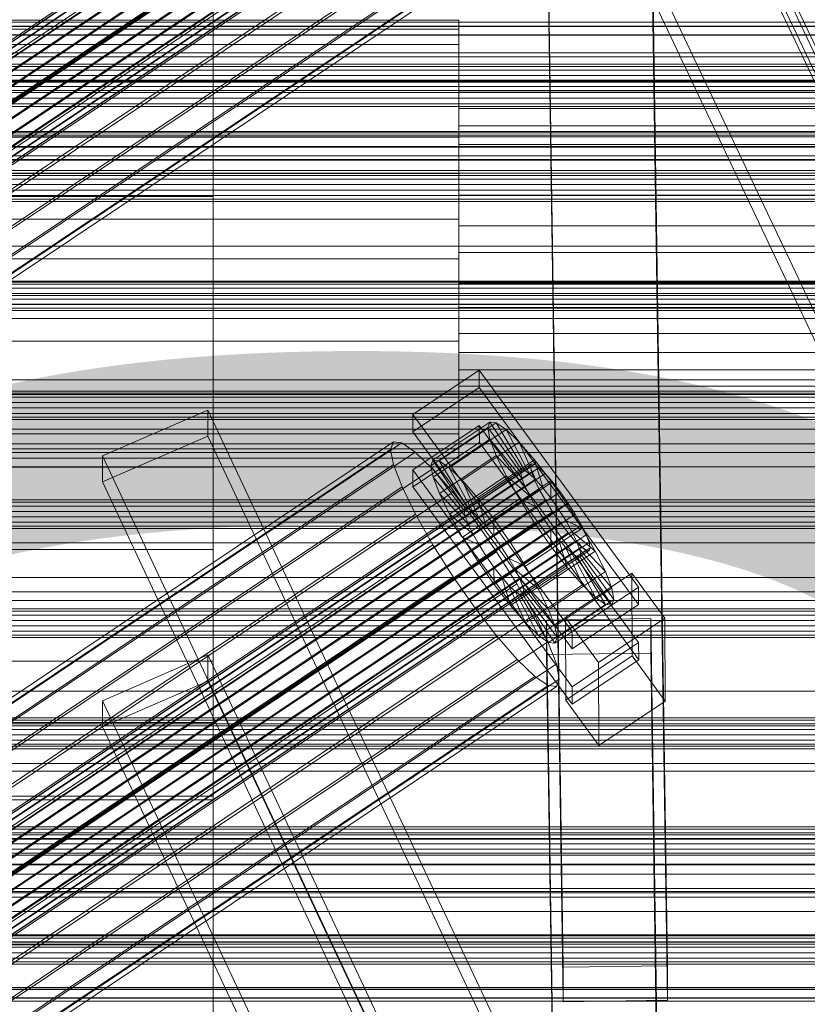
# Model space of a CAD drawing. Header units: millimetres. Extents: x -2233 to 65662, y -50530 to 6847.
# Tile 284 of 656: x 267 to 403, y -32882 to -32712. Entities that reach past the tile are written whole.
import ezdxf

# ---------------------------------------------------------------- set-up
doc = ezdxf.new("R2010")
doc.units = ezdxf.units.MM
for name, color, linetype, lineweight in [('COTAS_P', 1, 'Continuous', 0), ('frontal_C01', 7, 'Continuous', 0), ('frontal_C02', 7, 'Continuous', 0), ('frontal_C03', 7, 'Continuous', 0), ('frontal_C03-dry', 7, 'Continuous', 0), ('frontal_tolva', 7, 'Continuous', 0)]:
    doc.layers.add(name, color=color, linetype=linetype, lineweight=lineweight)
doc.dimstyles.new('R19_100', dxfattribs={"dimtxt": 250, "dimasz": 150, "dimexe": 150, "dimexo": 80, "dimgap": 100, "dimtad": 1, "dimtih": 1, "dimtoh": 1, "dimdsep": 46, "dimcen": 0.09, "dimadec": 0, "dimazin": 0, "dimtfac": 1, "dimtdec": 4, "dimtofl": 0, "dimtmove": 0, "dimatfit": 3, "dimfxl": 1, "dimtolj": 1, "dimtzin": 0, "dimarcsym": 0})

# ---------------------------------------------------------------- blocks, each defined once
blk = doc.blocks.new('DIM_R32_40')
at = {"layer": 'COTAS_P'}
for p, q in [((-150, -32200), (550, -32200)), ((550, -32200), (505, -32350)), ((550, -34800), (550, -32200)), ((550, -32200), (595, -32350)), ((550, -34800), (505, -34650)), ((550, -34800), (595, -34650)), ((-150, -34800), (550, -34800))]:
    blk.add_line(p, q, dxfattribs=at)
blk.add_text('2600 P', height=250, rotation=90, dxfattribs=at).set_placement((450, -33500))

msp = doc.modelspace()

# ---------------------------------------------------------------- linework, layer by layer
at = {"layer": 'frontal_C01'}
for p, q in [((300, -32664.906), (300, -32822.969)), ((300, -32846.952), (300, -32688.89)), ((280.886, -32787.451), (299.114, -32779.554)), ((299.114, -32779.554), (299.114, -32784.07)), ((299.114, -32779.554), (439.114, -33076.949)), ((299.114, -32784.07), (280.886, -32791.967)), ((439.114, -33081.465), (299.114, -32784.07)), ((280.886, -32791.967), (280.886, -32787.451)), ((420.886, -33084.846), (280.886, -32787.451)), ((420.886, -33089.362), (280.886, -32791.967)), ((280.886, -32829.789), (299.114, -32821.892)), ((299.114, -32821.892), (299.114, -32826.408)), ((299.114, -32821.892), (439.114, -33119.287)), ((300, -32822.969), (-300, -32822.969)), ((300, -32846.952), (300, -32822.969)), ((299.114, -32826.408), (280.886, -32834.305)), ((439.114, -33123.803), (299.114, -32826.408)), ((280.886, -32834.305), (280.886, -32829.789)), ((420.886, -33127.184), (280.886, -32829.789)), ((420.886, -33131.7), (280.886, -32834.305)), ((-300, -32846.952), (300, -32846.952))]:
    msp.add_line(p, q, dxfattribs=at)
at = {"layer": 'frontal_C02'}
for p, q in [((420.886, -32753.824), (280.886, -32457.913)), ((420.886, -32758.593), (280.886, -32462.682)), ((299.114, -32494.763), (439.114, -32790.674)), ((439.114, -32795.443), (299.114, -32499.532)), ((420.886, -32798.531), (280.886, -32502.621)), ((420.886, -32803.3), (280.886, -32507.39)), ((141.045, -32798.899), (354.844, -32655.924)), ((141.218, -32798.445), (355.017, -32655.469)), ((141.224, -32799.833), (355.022, -32656.858)), ((141.731, -32798.501), (355.53, -32655.525)), ((142.549, -32799.063), (356.348, -32656.088)), ((141.742, -32801.183), (355.541, -32658.208)), ((143.617, -32800.094), (357.415, -32657.119)), ((144.861, -32801.523), (358.659, -32658.547)), ((142.565, -32802.857), (356.363, -32659.881)), ((359.995, -32660.277), (146.196, -32803.252)), ((143.635, -32804.74), (357.434, -32661.765)), ((147.533, -32805.165), (361.332, -32662.189)), ((144.881, -32806.705), (358.68, -32663.73)), ((148.779, -32807.129), (362.578, -32664.154)), ((345.231, -32665.249), (160.922, -32788.504)), ((146.218, -32808.617), (360.017, -32665.642)), ((149.85, -32809.013), (363.648, -32666.037)), ((147.554, -32810.347), (361.352, -32667.371)), ((148.798, -32811.776), (362.596, -32668.8)), ((150.672, -32810.686), (364.471, -32667.711)), ((149.865, -32812.806), (363.664, -32669.831)), ((150.683, -32813.369), (364.482, -32670.394)), ((151.191, -32812.036), (364.989, -32669.061)), ((151.196, -32813.425), (364.995, -32670.449)), ((151.369, -32812.97), (365.168, -32669.995)), ((153.694, -32792.703), (338.003, -32669.448)), ((164.693, -32793.901), (349.002, -32670.646)), ((157.211, -32798.248), (341.52, -32674.993)), ((168.21, -32799.446), (352.519, -32676.191)), ((160.982, -32803.645), (345.291, -32680.39)), ((171.232, -32804.761), (355.541, -32681.507)), ((360.514, -32875.867), (357.646, -32682.462)), ((375.644, -32682.219), (378.512, -32875.624)), ((164.752, -32808.526), (349.061, -32685.271)), ((173.554, -32809.485), (357.863, -32686.23)), ((168.263, -32812.558), (352.572, -32689.304)), ((360.514, -32881.829), (357.646, -32688.424)), ((378.512, -32881.585), (375.644, -32688.18)), ((175.016, -32813.294), (359.326, -32690.039)), ((171.275, -32815.468), (355.584, -32692.213)), ((175.521, -32815.93), (359.83, -32692.675)), ((173.584, -32817.055), (357.893, -32693.801)), ((175.032, -32817.213), (359.341, -32693.958)), ((300, -32696.351), (300, -32742.649)), ((300, -32757.351), (300, -32710.552)), ((342.5, -32712.154), (-342.5, -32712.154)), ((342.5, -32713.727), (342.5, -32712.154)), ((342.5, -32712.154), (342.5, -32716.343)), ((342.5, -32713.727), (-342.5, -32713.727)), ((342.5, -32720.822), (342.5, -32713.727)), ((342.5, -32716.343), (-342.5, -32716.343)), ((342.5, -32716.343), (342.5, -32725.655)), ((342.5, -32720.822), (-342.5, -32720.822)), ((342.5, -32732.36), (342.5, -32720.822)), ((342.5, -32727.414), (342.5, -32724.603)), ((342.5, -32724.603), (342.5, -32725.659)), ((450.5, -32724.603), (342.5, -32724.603)), ((342.5, -32725.655), (-342.5, -32725.655)), ((342.5, -32725.655), (342.5, -32738.674)), ((342.5, -32725.659), (342.5, -32730.42)), ((450.5, -32725.659), (342.5, -32725.659)), ((342.5, -32733.663), (342.5, -32727.414)), ((450.5, -32727.414), (342.5, -32727.414)), ((342.5, -32730.42), (342.5, -32738.163)), ((450.5, -32730.42), (342.5, -32730.42)), ((342.5, -32732.36), (-342.5, -32732.36)), ((342.5, -32746.583), (342.5, -32732.36)), ((342.5, -32742.4), (342.5, -32733.663)), ((450.5, -32733.663), (342.5, -32733.663)), ((-342.5, -32738.674), (342.5, -32738.674)), ((342.5, -32738.163), (342.5, -32747.707)), ((450.5, -32738.163), (342.5, -32738.163)), ((342.5, -32738.674), (342.5, -32753.417)), ((300, -32742.649), (-300, -32742.649)), ((300, -32742.649), (300, -32789.448)), ((342.5, -32752.293), (342.5, -32742.4)), ((342.5, -32742.4), (450.5, -32742.4)), ((342.5, -32746.583), (-342.5, -32746.583)), ((342.5, -32761.326), (342.5, -32746.583)), ((342.5, -32747.707), (342.5, -32757.6)), ((450.5, -32747.707), (342.5, -32747.707)), ((342.5, -32761.837), (342.5, -32752.293)), ((450.5, -32752.293), (342.5, -32752.293)), ((342.5, -32753.417), (-342.5, -32753.417)), ((342.5, -32753.417), (342.5, -32767.64)), ((300, -32757.351), (-300, -32757.351)), ((300, -32803.649), (300, -32757.351)), ((342.5, -32757.6), (342.5, -32766.337)), ((450.5, -32757.6), (342.5, -32757.6)), ((342.5, -32761.326), (-342.5, -32761.326)), ((342.5, -32774.345), (342.5, -32761.326)), ((342.5, -32769.58), (342.5, -32761.837)), ((450.5, -32761.837), (342.5, -32761.837)), ((342.5, -32767.64), (-342.5, -32767.64)), ((342.5, -32766.337), (342.5, -32772.586)), ((450.5, -32766.337), (342.5, -32766.337)), ((342.5, -32767.64), (342.5, -32779.178)), ((342.5, -32774.341), (342.5, -32769.58)), ((450.5, -32769.58), (342.5, -32769.58)), ((334.501, -32780.328), (345.969, -32772.659)), ((342.5, -32772.586), (342.5, -32775.397)), ((450.5, -32772.586), (342.5, -32772.586)), ((345.969, -32772.659), (345.981, -32775.64)), ((345.969, -32772.659), (373.501, -32810.181)), ((342.5, -32774.345), (-342.5, -32774.345)), ((342.5, -32775.397), (342.5, -32774.341)), ((450.5, -32774.341), (342.5, -32774.341)), ((342.5, -32783.657), (342.5, -32774.345)), ((345.981, -32775.64), (334.513, -32783.309)), ((450.5, -32775.397), (342.5, -32775.397)), ((373.513, -32813.162), (345.981, -32775.64)), ((342.5, -32779.178), (-342.5, -32779.178)), ((342.5, -32779.178), (342.5, -32786.273)), ((334.513, -32783.309), (334.501, -32780.328)), ((362.033, -32817.851), (334.501, -32780.328)), ((334.539, -32789.866), (346.008, -32782.197)), ((337.64, -32789.166), (347.47, -32782.593)), ((338.005, -32788.207), (347.835, -32781.633)), ((339.088, -32788.325), (348.918, -32781.751)), ((340.816, -32789.512), (350.645, -32782.939)), ((346.008, -32782.197), (346.02, -32785.177)), ((346.008, -32782.197), (373.539, -32819.719)), ((347.835, -32781.633), (347.47, -32782.593)), ((347.47, -32782.593), (353.205, -32790.41)), ((347.47, -32782.593), (347.847, -32784.565)), ((348.918, -32781.751), (347.835, -32781.633)), ((347.835, -32781.633), (353.378, -32789.955)), ((350.645, -32782.939), (348.918, -32781.751)), ((348.918, -32781.751), (353.892, -32790.011)), ((352.899, -32785.115), (350.645, -32782.939)), ((350.645, -32782.939), (354.71, -32790.574)), ((342.5, -32783.657), (-342.5, -32783.657)), ((334.513, -32783.309), (362.045, -32820.831)), ((338.017, -32791.138), (347.847, -32784.565)), ((342.5, -32787.846), (342.5, -32783.657)), ((347.847, -32784.565), (353.384, -32791.344)), ((347.847, -32784.565), (348.941, -32787.414)), ((342.5, -32786.273), (-342.5, -32786.273)), ((146.383, -32909.609), (330.692, -32786.355)), ((146.872, -32908.326), (331.181, -32785.072)), ((148.32, -32908.484), (332.629, -32785.229)), ((331.181, -32785.072), (330.692, -32786.355)), ((330.692, -32786.355), (331.197, -32788.99)), ((332.629, -32785.229), (331.181, -32785.072)), ((334.938, -32786.817), (332.629, -32785.229)), ((346.02, -32785.177), (334.551, -32792.846)), ((342.5, -32786.273), (342.5, -32787.846)), ((343.069, -32791.688), (352.899, -32785.115)), ((373.551, -32822.7), (346.02, -32785.177)), ((355.525, -32788.131), (352.899, -32785.115)), ((352.899, -32785.115), (355.777, -32791.605)), ((342.5, -32787.846), (-342.5, -32787.846)), ((150.629, -32910.072), (334.938, -32786.817)), ((337.95, -32789.726), (334.938, -32786.817)), ((339.111, -32793.988), (348.941, -32787.414)), ((345.695, -32794.705), (355.525, -32788.131)), ((348.941, -32787.414), (353.902, -32792.694)), ((348.941, -32787.414), (350.678, -32790.947)), ((358.345, -32791.782), (355.525, -32788.131)), ((355.525, -32788.131), (357.021, -32793.033)), ((300, -32789.448), (-300, -32789.448)), ((141.045, -32932.29), (354.844, -32789.314)), ((141.218, -32931.835), (355.017, -32788.86)), ((141.731, -32931.891), (355.53, -32788.916)), ((142.549, -32932.453), (356.348, -32789.478)), ((146.887, -32912.245), (331.197, -32788.99)), ((153.641, -32912.981), (337.95, -32789.726)), ((300, -32789.448), (300, -32833.559)), ((331.197, -32788.99), (332.659, -32792.8)), ((337.64, -32789.166), (338.005, -32788.207)), ((343.376, -32796.984), (337.64, -32789.166)), ((338.017, -32791.138), (337.64, -32789.166)), ((341.461, -32793.759), (337.95, -32789.726)), ((343.549, -32796.529), (338.005, -32788.207)), ((338.005, -32788.207), (339.088, -32788.325)), ((344.062, -32796.585), (339.088, -32788.325)), ((339.088, -32788.325), (340.816, -32789.512)), ((344.88, -32797.147), (340.816, -32789.512)), ((340.816, -32789.512), (343.069, -32791.688)), ((355.017, -32788.86), (354.844, -32789.314)), ((354.844, -32789.314), (355.022, -32790.248)), ((355.53, -32788.916), (355.017, -32788.86)), ((356.348, -32789.478), (355.53, -32788.916)), ((357.415, -32790.509), (356.348, -32789.478)), ((141.224, -32933.224), (355.022, -32790.248)), ((143.617, -32933.484), (357.415, -32790.509)), ((334.551, -32792.846), (334.539, -32789.866)), ((362.071, -32827.388), (334.539, -32789.866)), ((343.554, -32797.918), (338.017, -32791.138)), ((339.111, -32793.988), (338.017, -32791.138)), ((340.848, -32797.521), (350.678, -32790.947)), ((353.205, -32790.41), (343.376, -32796.984)), ((353.378, -32789.955), (343.549, -32796.529)), ((353.384, -32791.344), (343.554, -32797.918)), ((353.892, -32790.011), (344.062, -32796.585)), ((354.71, -32790.574), (344.88, -32797.147)), ((350.678, -32790.947), (354.725, -32794.367)), ((350.678, -32790.947), (352.938, -32794.923)), ((353.205, -32790.41), (353.378, -32789.955)), ((353.384, -32791.344), (353.205, -32790.41)), ((353.378, -32789.955), (353.892, -32790.011)), ((353.902, -32792.694), (353.384, -32791.344)), ((353.892, -32790.011), (354.71, -32790.574)), ((354.71, -32790.574), (355.777, -32791.605)), ((355.022, -32790.248), (355.541, -32791.598)), ((358.659, -32791.938), (357.415, -32790.509)), ((141.742, -32934.573), (355.541, -32791.598)), ((144.861, -32934.913), (358.659, -32791.938)), ((148.35, -32916.055), (332.659, -32792.8)), ((332.659, -32792.8), (334.981, -32797.523)), ((334.551, -32792.846), (362.083, -32830.369)), ((345.947, -32798.178), (343.069, -32791.688)), ((343.069, -32791.688), (345.695, -32794.705)), ((353.902, -32792.694), (344.073, -32799.267)), ((355.777, -32791.605), (345.947, -32798.178)), ((357.021, -32793.033), (347.191, -32799.607)), ((358.345, -32791.782), (348.515, -32798.356)), ((354.725, -32794.367), (353.902, -32792.694)), ((355.541, -32791.598), (356.363, -32793.272)), ((355.777, -32791.605), (357.021, -32793.033)), ((357.021, -32793.033), (358.357, -32794.763)), ((358.357, -32794.763), (358.345, -32791.782)), ((361.166, -32795.82), (358.345, -32791.782)), ((359.995, -32793.667), (358.659, -32791.938)), ((142.565, -32936.247), (356.363, -32793.272)), ((359.995, -32793.667), (146.196, -32936.643)), ((157.152, -32917.013), (341.461, -32793.759)), ((344.073, -32799.267), (339.111, -32793.988)), ((340.848, -32797.521), (339.111, -32793.988)), ((345.231, -32798.64), (341.461, -32793.759)), ((343.108, -32801.497), (352.938, -32794.923)), ((354.725, -32794.367), (344.895, -32800.941)), ((347.191, -32799.607), (345.695, -32794.705)), ((345.695, -32794.705), (348.515, -32798.356)), ((348.527, -32801.337), (358.357, -32794.763)), ((352.938, -32794.923), (355.796, -32796.251)), ((352.938, -32794.923), (355.569, -32799.071)), ((355.796, -32796.251), (354.725, -32794.367)), ((356.363, -32793.272), (357.434, -32795.155)), ((358.357, -32794.763), (359.693, -32796.675)), ((361.332, -32795.58), (359.995, -32793.667)), ((143.635, -32938.13), (357.434, -32795.155)), ((147.533, -32938.555), (361.332, -32795.58)), ((343.549, -32796.529), (343.376, -32796.984)), ((344.062, -32796.585), (343.549, -32796.529)), ((344.88, -32797.147), (344.062, -32796.585)), ((355.796, -32796.251), (345.966, -32802.824)), ((351.336, -32802.393), (361.166, -32795.82)), ((357.042, -32798.216), (355.796, -32796.251)), ((357.434, -32795.155), (358.68, -32797.12)), ((361.166, -32795.82), (359.693, -32796.675)), ((363.797, -32799.967), (361.166, -32795.82)), ((362.578, -32797.544), (361.332, -32795.58)), ((144.881, -32940.095), (358.68, -32797.12)), ((148.779, -32940.52), (362.578, -32797.544)), ((150.672, -32920.778), (334.981, -32797.523)), ((334.981, -32797.523), (338.003, -32802.839)), ((344.895, -32800.941), (340.848, -32797.521)), ((343.108, -32801.497), (340.848, -32797.521)), ((343.376, -32796.984), (343.554, -32797.918)), ((343.554, -32797.918), (344.073, -32799.267)), ((345.947, -32798.178), (344.88, -32797.147)), ((347.191, -32799.607), (345.947, -32798.178)), ((357.042, -32798.216), (347.212, -32804.789)), ((359.693, -32796.675), (349.863, -32803.249)), ((355.569, -32799.071), (357.042, -32798.216)), ((358.378, -32800.128), (357.042, -32798.216)), ((358.68, -32797.12), (360.017, -32799.032)), ((359.693, -32796.675), (360.939, -32798.64)), ((363.648, -32799.428), (362.578, -32797.544)), ((146.218, -32942.008), (360.017, -32799.032)), ((149.85, -32942.403), (363.648, -32799.428)), ((345.231, -32798.64), (160.922, -32921.894)), ((344.073, -32799.267), (344.895, -32800.941)), ((349.002, -32804.037), (345.231, -32798.64)), ((345.739, -32805.645), (355.569, -32799.071)), ((348.527, -32801.337), (347.191, -32799.607)), ((348.515, -32798.356), (348.527, -32801.337)), ((348.515, -32798.356), (351.336, -32802.393)), ((360.939, -32798.64), (351.109, -32805.214)), ((353.967, -32806.541), (363.797, -32799.967)), ((355.569, -32799.071), (358.39, -32803.108)), ((360.017, -32799.032), (361.352, -32800.762)), ((363.797, -32799.967), (360.939, -32798.64)), ((360.939, -32798.64), (362.01, -32800.523)), ((364.471, -32801.101), (363.648, -32799.428)), ((366.057, -32803.943), (363.797, -32799.967)), ((147.554, -32943.737), (361.352, -32800.762)), ((150.672, -32944.077), (364.471, -32801.101)), ((345.966, -32802.824), (343.108, -32801.497)), ((345.739, -32805.645), (343.108, -32801.497)), ((344.895, -32800.941), (345.966, -32802.824)), ((349.863, -32803.249), (348.527, -32801.337)), ((358.378, -32800.128), (348.548, -32806.701)), ((362.01, -32800.523), (352.18, -32807.097)), ((358.39, -32803.108), (358.378, -32800.128)), ((359.714, -32801.857), (358.378, -32800.128)), ((361.352, -32800.762), (362.596, -32802.191)), ((366.057, -32803.943), (362.01, -32800.523)), ((362.01, -32800.523), (362.833, -32802.197)), ((364.989, -32802.451), (364.471, -32801.101)), ((148.798, -32945.166), (362.596, -32802.191)), ((149.865, -32946.197), (363.664, -32803.221)), ((151.191, -32945.427), (364.989, -32802.451)), ((151.369, -32946.361), (365.168, -32803.385)), ((153.694, -32926.093), (338.003, -32802.839)), ((338.003, -32802.839), (341.52, -32808.384)), ((345.966, -32802.824), (347.212, -32804.789)), ((348.56, -32809.682), (358.39, -32803.108)), ((349.863, -32803.249), (351.336, -32802.393)), ((351.109, -32805.214), (349.863, -32803.249)), ((359.714, -32801.857), (349.884, -32808.431)), ((360.958, -32803.286), (351.128, -32809.86)), ((351.336, -32802.393), (353.967, -32806.541)), ((362.833, -32802.197), (353.003, -32808.771)), ((358.39, -32803.108), (361.21, -32806.76)), ((361.21, -32806.76), (359.714, -32801.857)), ((360.958, -32803.286), (359.714, -32801.857)), ((363.836, -32809.776), (360.958, -32803.286)), ((362.025, -32804.317), (360.958, -32803.286)), ((362.596, -32802.191), (363.664, -32803.221)), ((367.794, -32807.477), (362.833, -32802.197)), ((362.833, -32802.197), (363.351, -32803.547)), ((363.664, -32803.221), (364.482, -32803.784)), ((365.168, -32803.385), (364.989, -32802.451)), ((364.995, -32803.84), (365.168, -32803.385)), ((300, -32803.649), (-300, -32803.649)), ((150.683, -32946.759), (364.482, -32803.784)), ((151.196, -32946.815), (364.995, -32803.84)), ((164.693, -32927.291), (349.002, -32804.037)), ((300, -32846.291), (300, -32803.649)), ((347.212, -32804.789), (345.739, -32805.645)), ((347.212, -32804.789), (348.548, -32806.701)), ((352.519, -32809.582), (349.002, -32804.037)), ((362.025, -32804.317), (352.196, -32810.891)), ((362.843, -32804.88), (353.014, -32811.453)), ((363.351, -32803.547), (353.521, -32810.12)), ((363.357, -32804.935), (353.527, -32811.509)), ((363.53, -32804.481), (353.7, -32811.054)), ((356.228, -32810.517), (366.057, -32803.943)), ((366.09, -32811.952), (362.025, -32804.317)), ((362.843, -32804.88), (362.025, -32804.317)), ((367.817, -32813.14), (362.843, -32804.88)), ((363.357, -32804.935), (362.843, -32804.88)), ((368.888, -32810.326), (363.351, -32803.547)), ((363.351, -32803.547), (363.53, -32804.481)), ((363.53, -32804.481), (363.357, -32804.935)), ((368.9, -32813.258), (363.357, -32804.935)), ((369.265, -32812.298), (363.53, -32804.481)), ((364.482, -32803.784), (364.995, -32803.84)), ((367.794, -32807.477), (366.057, -32803.943)), ((348.56, -32809.682), (345.739, -32805.645)), ((348.548, -32806.701), (348.56, -32809.682)), ((348.548, -32806.701), (349.884, -32808.431)), ((352.18, -32807.097), (351.109, -32805.214)), ((351.109, -32805.214), (353.967, -32806.541)), ((351.38, -32813.333), (361.21, -32806.76)), ((353.967, -32806.541), (356.228, -32810.517)), ((361.21, -32806.76), (363.836, -32809.776)), ((157.211, -32931.638), (341.52, -32808.384)), ((341.52, -32808.384), (345.291, -32813.781)), ((349.884, -32808.431), (351.38, -32813.333)), ((349.884, -32808.431), (351.128, -32809.86)), ((353.003, -32808.771), (352.18, -32807.097)), ((352.18, -32807.097), (356.228, -32810.517)), ((357.964, -32814.05), (367.794, -32807.477)), ((360.882, -32815.393), (372.35, -32807.724)), ((368.888, -32810.326), (367.794, -32807.477)), ((372.35, -32807.724), (372.408, -32822.03)), ((372.35, -32807.724), (378.086, -32815.541)), ((168.21, -32932.836), (352.519, -32809.582)), ((351.38, -32813.333), (348.56, -32809.682)), ((351.128, -32809.86), (354.006, -32816.35)), ((351.128, -32809.86), (352.196, -32810.891)), ((355.541, -32814.897), (352.519, -32809.582)), ((353.521, -32810.12), (353.003, -32808.771)), ((353.003, -32808.771), (357.964, -32814.05)), ((353.7, -32811.054), (353.521, -32810.12)), ((353.521, -32810.12), (359.058, -32816.9)), ((354.006, -32816.35), (363.836, -32809.776)), ((373.501, -32810.181), (362.033, -32817.851)), ((363.836, -32809.776), (366.09, -32811.952)), ((373.513, -32813.162), (373.501, -32810.181)), ((352.196, -32810.891), (356.26, -32818.526)), ((352.196, -32810.891), (353.014, -32811.453)), ((353.014, -32811.453), (357.987, -32819.713)), ((353.014, -32811.453), (353.527, -32811.509)), ((353.527, -32811.509), (353.7, -32811.054)), ((353.527, -32811.509), (359.07, -32819.831)), ((353.7, -32811.054), (359.436, -32818.872)), ((356.228, -32810.517), (357.964, -32814.05)), ((356.26, -32818.526), (366.09, -32811.952)), ((359.058, -32816.9), (368.888, -32810.326)), ((366.09, -32811.952), (367.817, -32813.14)), ((369.265, -32812.298), (368.888, -32810.326)), ((354.006, -32816.35), (351.38, -32813.333)), ((357.987, -32819.713), (367.817, -32813.14)), ((359.07, -32819.831), (368.9, -32813.258)), ((359.436, -32818.872), (369.265, -32812.298)), ((362.045, -32820.831), (373.513, -32813.162)), ((367.817, -32813.14), (368.9, -32813.258)), ((368.9, -32813.258), (369.265, -32812.298)), ((160.982, -32937.035), (345.291, -32813.781)), ((171.232, -32938.152), (355.541, -32814.897)), ((345.291, -32813.781), (349.061, -32818.662)), ((357.863, -32819.62), (355.541, -32814.897)), ((357.964, -32814.05), (359.058, -32816.9)), ((356.26, -32818.526), (354.006, -32816.35)), ((357.646, -32815.853), (375.644, -32815.609)), ((357.646, -32821.814), (357.646, -32815.853)), ((360.514, -33009.258), (357.646, -32815.853)), ((359.058, -32816.9), (359.436, -32818.872)), ((360.939, -32829.7), (360.882, -32815.393)), ((366.618, -32823.21), (360.882, -32815.393)), ((378.086, -32815.541), (366.618, -32823.21)), ((375.644, -32815.609), (375.644, -32821.571)), ((375.644, -32815.609), (378.512, -33009.014)), ((378.143, -32829.848), (378.086, -32815.541)), ((164.752, -32941.916), (349.061, -32818.662)), ((349.061, -32818.662), (352.572, -32822.694)), ((357.987, -32819.713), (356.26, -32818.526)), ((362.033, -32817.851), (362.045, -32820.831)), ((173.554, -32942.875), (357.863, -32819.62)), ((359.326, -32823.43), (357.863, -32819.62)), ((359.07, -32819.831), (357.987, -32819.713)), ((359.436, -32818.872), (359.07, -32819.831)), ((373.539, -32819.719), (362.071, -32827.388)), ((373.551, -32822.7), (373.539, -32819.719)), ((375.644, -32821.571), (357.646, -32821.814)), ((360.514, -33015.219), (357.646, -32821.814)), ((372.408, -32822.03), (360.939, -32829.7)), ((378.143, -32829.848), (372.408, -32822.03)), ((378.512, -33014.976), (375.644, -32821.571)), ((168.263, -32945.949), (352.572, -32822.694)), ((175.016, -32946.684), (359.326, -32823.43)), ((352.572, -32822.694), (355.584, -32825.603)), ((359.83, -32826.066), (359.326, -32823.43)), ((362.083, -32830.369), (373.551, -32822.7)), ((366.618, -32823.21), (366.675, -32837.517)), ((171.275, -32948.858), (355.584, -32825.603)), ((173.584, -32950.445), (357.893, -32827.191)), ((175.521, -32949.32), (359.83, -32826.066)), ((355.584, -32825.603), (357.893, -32827.191)), ((357.893, -32827.191), (359.341, -32827.349)), ((359.341, -32827.349), (359.83, -32826.066)), ((175.032, -32950.603), (359.341, -32827.349)), ((362.071, -32827.388), (362.083, -32830.369)), ((360.939, -32829.7), (366.675, -32837.517)), ((366.675, -32837.517), (378.143, -32829.848)), ((300, -32833.559), (-300, -32833.559)), ((300, -32833.559), (300, -32871.975)), ((300, -32846.291), (-300, -32846.291)), ((300, -32882.371), (300, -32846.291)), ((-425, -32870.271), (425, -32870.271)), ((300, -32871.975), (-300, -32871.975)), ((300, -32871.975), (300, -32902.079)), ((378.512, -32875.624), (360.514, -32875.867)), ((360.514, -32875.867), (360.514, -32881.829)), ((378.512, -32881.585), (378.512, -32875.624)), ((425, -32881.725), (-425, -32881.725)), ((360.514, -32881.829), (378.512, -32881.585))]:
    msp.add_line(p, q, dxfattribs=at)
at = {"layer": 'frontal_C03'}
for p, q in [((1496, -32713.196), (-1496, -32713.196)), ((1496, -32713.273), (-1496, -32713.273)), ((1496, -32714.714), (-1496, -32714.714)), ((1496, -32714.741), (-1496, -32714.741)), ((1250, -32717.797), (-1250, -32717.797)), ((1250, -32718.516), (-1250, -32718.516)), ((1250, -32719.763), (-1250, -32719.763)), ((1250, -32720.149), (-1250, -32720.149)), ((1250, -32720.815), (-1250, -32720.815)), ((-1250, -32721.748), (1250, -32721.748)), ((1250, -32722.515), (-1250, -32722.515)), ((1250, -32722.689), (-1250, -32722.689)), ((1250, -32722.881), (-1250, -32722.881)), ((1250, -32723.622), (-1250, -32723.622)), ((1250, -32724.288), (-1250, -32724.288)), ((1250, -32724.674), (-1250, -32724.674)), ((1250, -32726.595), (-1250, -32726.595)), ((1250, -32727.09), (-1250, -32727.09)), ((1250, -32731.404), (-1250, -32731.404)), ((1250, -32731.649), (-1250, -32731.649)), ((1250, -32732.065), (-1250, -32732.065)), ((1250, -32732.318), (-1250, -32732.318)), ((1250, -32733.998), (-1250, -32733.998)), ((1250, -32736.262), (-1250, -32736.262)), ((1250, -32736.347), (-1250, -32736.347)), ((1250, -32738.597), (-1250, -32738.597)), ((1250, -32738.983), (-1250, -32738.983)), ((1250, -32739.649), (-1250, -32739.649)), ((-1250, -32740.581), (1250, -32740.581)), ((1250, -32741.523), (-1250, -32741.523)), ((1250, -32742.456), (-1250, -32742.456)), ((1250, -32743.121), (-1250, -32743.121)), ((1250, -32743.508), (-1250, -32743.508)), ((1250, -32757.431), (-1250, -32757.431)), ((1250, -32757.817), (-1250, -32757.817)), ((1250, -32758.483), (-1250, -32758.483)), ((-1250, -32759.415), (1250, -32759.415)), ((1250, -32760.357), (-1250, -32760.357)), ((1250, -32761.289), (-1250, -32761.289)), ((1250, -32761.955), (-1250, -32761.955)), ((1250, -32762.341), (-1250, -32762.341)), ((1250, -32776.265), (-1250, -32776.265)), ((1250, -32776.651), (-1250, -32776.651)), ((1250, -32777.317), (-1250, -32777.317)), ((-1250, -32778.249), (1250, -32778.249)), ((1250, -32779.191), (-1250, -32779.191)), ((1250, -32780.123), (-1250, -32780.123)), ((1250, -32780.789), (-1250, -32780.789)), ((1250, -32781.175), (-1250, -32781.175)), ((1250, -32795.099), (-1250, -32795.099)), ((1250, -32795.485), (-1250, -32795.485)), ((1250, -32796.151), (-1250, -32796.151)), ((-1250, -32797.083), (1250, -32797.083)), ((1250, -32798.025), (-1250, -32798.025)), ((1250, -32798.957), (-1250, -32798.957)), ((1250, -32799.623), (-1250, -32799.623)), ((1250, -32800.009), (-1250, -32800.009)), ((1250, -32813.933), (-1250, -32813.933)), ((1250, -32814.319), (-1250, -32814.319)), ((1250, -32814.985), (-1250, -32814.985)), ((-1250, -32815.917), (1250, -32815.917)), ((1250, -32816.859), (-1250, -32816.859)), ((1250, -32817.791), (-1250, -32817.791)), ((1250, -32818.457), (-1250, -32818.457)), ((1250, -32818.843), (-1250, -32818.843)), ((1250, -32832.766), (-1250, -32832.766)), ((1250, -32833.153), (-1250, -32833.153)), ((1250, -32833.819), (-1250, -32833.819)), ((-1250, -32834.751), (1250, -32834.751)), ((1250, -32835.693), (-1250, -32835.693)), ((1250, -32836.625), (-1250, -32836.625)), ((1250, -32837.291), (-1250, -32837.291)), ((1250, -32837.677), (-1250, -32837.677)), ((1250, -32851.6), (-1250, -32851.6)), ((1250, -32851.987), (-1250, -32851.987)), ((1250, -32852.652), (-1250, -32852.652)), ((-1250, -32853.585), (1250, -32853.585)), ((1250, -32854.526), (-1250, -32854.526)), ((1250, -32855.459), (-1250, -32855.459)), ((1250, -32856.125), (-1250, -32856.125)), ((1250, -32856.511), (-1250, -32856.511)), ((1250, -32858.065), (-1250, -32858.065)), ((1250, -32858.151), (-1250, -32858.151)), ((1250, -32862.764), (-1250, -32862.764)), ((1250, -32863.008), (-1250, -32863.008)), ((1250, -32870.434), (-1250, -32870.434)), ((1250, -32870.82), (-1250, -32870.82)), ((1250, -32871.486), (-1250, -32871.486)), ((1250, -32871.531), (-1250, -32871.531)), ((1250, -32871.897), (-1250, -32871.897)), ((-1250, -32872.419), (1250, -32872.419)), ((1250, -32873.36), (-1250, -32873.36)), ((1250, -32874.293), (-1250, -32874.293)), ((1250, -32874.959), (-1250, -32874.959)), ((1250, -32875.345), (-1250, -32875.345)), ((1496, -32879.671), (-1496, -32879.671)), ((1496, -32879.698), (-1496, -32879.698)), ((1496, -32881.139), (-1496, -32881.139)), ((1496, -32881.216), (-1496, -32881.216))]:
    msp.add_line(p, q, dxfattribs=at)
at = {"layer": 'frontal_C03-dry'}
for p, q in [((-1290, -32712.5), (1290, -32712.5)), ((-1250, -32725.625), (1250, -32725.625)), ((1250, -32731.625), (-1250, -32731.625)), ((1290, -32734.125), (-1290, -32734.125)), ((1250, -32735.625), (-1250, -32735.625)), ((-1290, -32738.125), (1290, -32738.125)), ((-1250, -32751.25), (1250, -32751.25)), ((1250, -32757.25), (-1250, -32757.25)), ((1290, -32759.75), (-1290, -32759.75)), ((1250, -32761.25), (-1250, -32761.25)), ((-1290, -32763.75), (1290, -32763.75)), ((-1250, -32776.875), (1250, -32776.875)), ((1250, -32782.875), (-1250, -32782.875)), ((1290, -32785.375), (-1290, -32785.375)), ((1250, -32786.875), (-1250, -32786.875)), ((-1290, -32789.375), (1290, -32789.375)), ((-1250, -32802.5), (1250, -32802.5)), ((1250, -32808.5), (-1250, -32808.5)), ((1290, -32811), (-1290, -32811)), ((1250, -32812.5), (-1250, -32812.5)), ((-1290, -32815), (1290, -32815)), ((-1250, -32828.125), (1250, -32828.125)), ((1250, -32834.125), (-1250, -32834.125)), ((1290, -32836.625), (-1290, -32836.625)), ((1250, -32838.125), (-1250, -32838.125)), ((-1290, -32840.625), (1290, -32840.625)), ((-1250, -32853.75), (1250, -32853.75)), ((1250, -32859.75), (-1250, -32859.75)), ((1290, -32862.25), (-1290, -32862.25)), ((1250, -32863.75), (-1250, -32863.75)), ((-1290, -32866.25), (1290, -32866.25)), ((-1250, -32879.375), (1250, -32879.375))]:
    msp.add_line(p, q, dxfattribs=at)
at = {"layer": 'frontal_tolva'}
for p, q in [((-1821.5, -32842), (1821.5, -32842)), ((-1821.5, -32853), (1821.5, -32853))]:
    msp.add_line(p, q, dxfattribs=at)

# ---------------------------------------------------------------- dimensions: what is measured, and where the dimension line sits
at = {"layer": 'COTAS_P'}
dim = msp.add_aligned_dim(p1=(-150, -34800), p2=(-150, -32200), distance=-700, text='<> P', dimstyle='R19_100', dxfattribs=at)
dim.commit()
dim.dimension.update_dxf_attribs({"geometry": 'DIM_R32_40', "text_midpoint": (550, -33500)})

doc.saveas('drawing.dxf')
